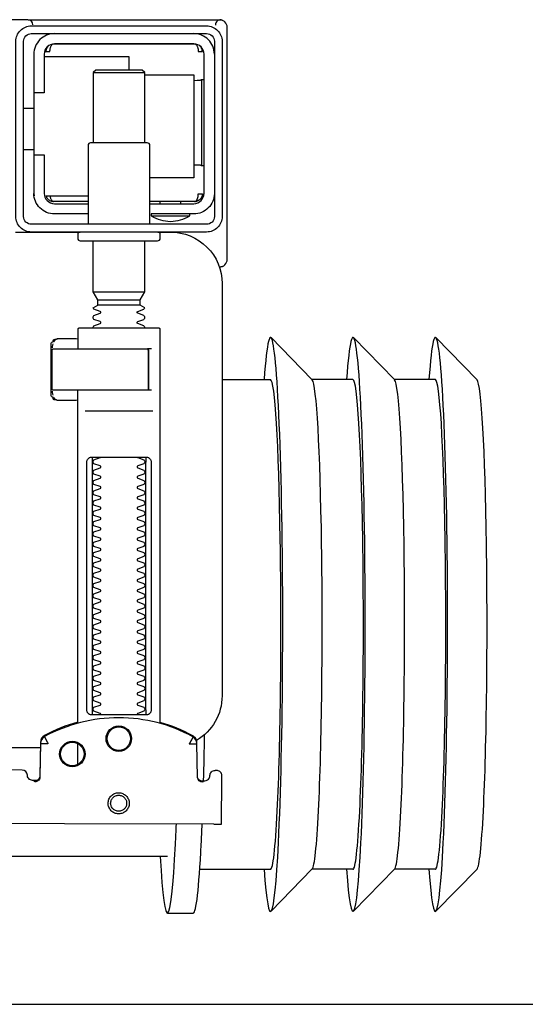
# Model space of a CAD drawing. Header units: millimetres. Extents: x 28600 to 181045, y -399112 to -163690.
# Tile 388 of 482: x 73849.5 to 73859.3, y -194639.59 to -194620.49. Entities that reach past the tile are written whole.
import ezdxf

# ---------------------------------------------------------------- set-up
doc = ezdxf.new("R2010")
doc.units = ezdxf.units.MM
doc.layers.get('0').update_dxf_attribs({"color": 8})
doc.layers.add('!! 0_ Istn-sciany', color=8, linetype='Continuous')
doc.layers.add('!!_@ wypos sanit nd', color=8, linetype='Continuous', plot=False)

# ---------------------------------------------------------------- blocks, each defined once
blk = doc.blocks.new('A$Cff2eaf8b')
for points in [[(-0.18941, 0.09963), (-0.19441, 0.09963)], [(-0.24945, 0.09108), (-0.24147, 0.09927)], [(-0.24136, 0.09113), (-0.23342, 0.09113), (-0.22548, 0.09927)], [(-0.22538, 0.09113), (-0.21743, 0.09113), (-0.2095, 0.09927)], [(-0.19567, 0.09113), (-0.20939, 0.09113)], [(-0.18941, 0.08863), (-0.04454, 0.08863), (-0.04035, 0.08853), (-0.03617, 0.08824), (-0.032, 0.08775), (-0.02786, 0.08707), (-0.02376, 0.08619), (-0.0197, 0.08513), (-0.0157, 0.08388), (-0.01176, 0.08244), (-0.00789, 0.08082), (-0.0041, 0.07902), (-0.0004, 0.07705), (0.0032, 0.0749), (0.0067, 0.0726), (0.01009, 0.07012), (0.01337, 0.0675)], [(-0.19839, 0.08237), (-0.11148, 0.08219)], [(-0.19594, 0.07411), (-0.19609, 0.07411), (-0.19639, 0.07411), (-0.19593, 0.07402), (-0.19578, 0.07396), (-0.19564, 0.07387), (-0.19551, 0.07376), (-0.1954, 0.07363), (-0.19532, 0.07349), (-0.19526, 0.07333), (-0.19523, 0.07317)], [(-0.16479, 0.06647), (-0.16466, 0.07302), (-0.16465, 0.07318), (-0.16461, 0.07333), (-0.16454, 0.07348), (-0.16445, 0.07361), (-0.16435, 0.07373), (-0.16422, 0.07383), (-0.16409, 0.07391), (-0.16394, 0.07396), (-0.16349, 0.07404), (-0.1638, 0.07405), (-0.16395, 0.07405)], [(-0.172, 0.07079), (-0.172, 0.06674)], [(0.16493, 0.0675), (-0.16477, 0.0675)], [(-0.172, 0.06279), (-0.172, -0.00182)], [(-0.1852, 0.06018), (-0.1852, 0.01218)], [(-0.1748, 0.01218), (-0.1748, 0.06018)], [(-0.17342, 0.00218), (-0.18659, 0.00218)], [(-0.172, 0.00012), (-0.17167, 0.00018), (-0.1682, 0.00018), (-0.1681, 0.00018), (-0.16799, 0.00016), (-0.16789, 0.00007), (-0.16779, 0.00006), (-0.16762, 0.00005), (-0.16752, 0.00005), (-0.16741, 0.00003), (-0.1673, -0.00004), (-0.16725, -0.00018), (-0.16725, -0.00044), (-0.16711, -0.00046), (-0.16701, -0.0005), (-0.16693, -0.00056), (-0.16688, -0.0007), (-0.16688, -0.01094), (-0.16692, -0.01107), (-0.16701, -0.01115), (-0.16725, -0.0112), (-0.16725, -0.01147), (-0.16728, -0.01157), (-0.16735, -0.01164), (-0.16746, -0.01168), (-0.16762, -0.01169), (-0.16775, -0.0117), (-0.16789, -0.01172), (-0.16797, -0.01179), (-0.16807, -0.01182), (-0.1682, -0.01182), (-0.17167, -0.01182), (-0.172, -0.01177)], [(-0.16829, 0.00017), (-0.16772, 0.00003), (-0.16738, -0.00042)], [(-0.18633, -0.00182), (-0.17526, -0.00182), (-0.17367, -0.00182)], [(-0.16723, -0.00083), (-0.16714, -0.00136), (-0.16713, -0.00163)], [(-0.24945, -0.00383), (-0.24147, -0.01202)], [(-0.24136, -0.00387), (-0.23342, -0.00387), (-0.22548, -0.01202)], [(-0.22538, -0.00387), (-0.21743, -0.00387), (-0.2095, -0.01202)], [(-0.2, -0.00387), (-0.20939, -0.00387)], [(-0.18633, -0.00982), (-0.18551, -0.00982), (-0.18567, -0.00972), (-0.1857, -0.00962)], [(-0.16738, -0.01122), (-0.16772, -0.01167), (-0.16829, -0.01182)], [(-0.16713, -0.01002), (-0.16714, -0.01028), (-0.16723, -0.01081)], [(-0.1841, -0.0183), (-0.1759, -0.0183)], [(-0.175, -0.02092), (-0.185, -0.02092)], [(-0.1759, -0.01936), (-0.1841, -0.01936)], [(-0.20001, -0.0258), (-0.19988, -0.02576), (-0.19976, -0.02573), (-0.19963, -0.02571), (-0.19948, -0.02571)], [(-0.20099, -0.02721), (-0.20099, -0.0722)], [(-0.192, -0.038), (-0.192, -0.0384)], [(-0.188, -0.038), (-0.188, -0.0384)], [(-0.19478, -0.0384), (-0.186, -0.0384)], [(-0.16664, -0.0395), (-0.16666, -0.03934), (-0.16669, -0.03923), (-0.16672, -0.03912), (-0.16675, -0.03902), (-0.16679, -0.03892), (-0.16684, -0.03881), (-0.16689, -0.03872), (-0.16695, -0.03863), (-0.16702, -0.03855), (-0.1671, -0.03848), (-0.16718, -0.03843), (-0.16729, -0.0384), (-0.16718, -0.03841), (-0.16708, -0.03842), (-0.16696, -0.03845), (-0.16686, -0.03848), (-0.16677, -0.03851), (-0.16666, -0.03856), (-0.16657, -0.03861), (-0.16646, -0.03868), (-0.16636, -0.03876), (-0.16627, -0.03884), (-0.16618, -0.03894), (-0.1661, -0.03904), (-0.16603, -0.03915), (-0.16598, -0.03926), (-0.16593, -0.03938), (-0.16589, -0.0395), (-0.174, -0.0395)], [(-0.174, -0.0384), (-0.16722, -0.0384)], [(-0.185, -0.063), (-0.1945, -0.063), (-0.1945, -0.043), (-0.186, -0.043)], [(-0.19591, -0.04539), (-0.19602, -0.04539), (-0.19616, -0.04539), (-0.19632, -0.04539), (-0.1965, -0.04539)], [(-0.1615, -0.0485), (-0.1635, -0.0485)], [(-0.185, -0.0498), (-0.185, -0.06342), (-0.1845, -0.06392), (-0.1755, -0.06392), (-0.175, -0.06342), (-0.175, -0.0498)], [(-0.1615, -0.0565), (-0.1635, -0.0565)], [(-0.1965, -0.06201), (-0.19632, -0.06201), (-0.19616, -0.06201), (-0.19602, -0.06201), (-0.19591, -0.06201)], [(-0.175, -0.06342), (-0.185, -0.06342)], [(-0.182, -0.06392), (-0.182, -0.0665), (-0.1655, -0.0665)], [(-0.16636, -0.06865), (-0.16625, -0.06854), (-0.16619, -0.06847), (-0.16612, -0.06839), (-0.16606, -0.0683), (-0.16601, -0.0682), (-0.16596, -0.06811), (-0.16592, -0.06801), (-0.16589, -0.0679), (-0.16586, -0.0678), (-0.16584, -0.06769), (-0.16583, -0.06759), (-0.16583, -0.06749), (-0.16593, -0.0675), (-0.16607, -0.0675), (-0.1663, -0.0675), (-0.16641, -0.0675), (-0.16651, -0.0675), (-0.16661, -0.0675), (-0.16661, -0.0676), (-0.16662, -0.0677), (-0.16663, -0.0678), (-0.16664, -0.0679), (-0.16665, -0.068), (-0.16667, -0.06811), (-0.1667, -0.06821), (-0.16673, -0.06831), (-0.16676, -0.06841), (-0.1668, -0.06852), (-0.16685, -0.06862), (-0.1669, -0.06871), (-0.16697, -0.0688), (-0.16704, -0.06887), (-0.16712, -0.06893), (-0.16725, -0.069), (-0.19475, -0.069), (-0.19493, -0.0689), (-0.19501, -0.06882), (-0.19508, -0.06874), (-0.19513, -0.06865), (-0.19518, -0.06855), (-0.19522, -0.06846), (-0.19526, -0.06835), (-0.19529, -0.06825), (-0.19532, -0.06813), (-0.19534, -0.06803), (-0.19536, -0.06793), (-0.19537, -0.06783), (-0.19538, -0.06772), (-0.19539, -0.0676), (-0.19539, -0.0675), (-0.19617, -0.06751), (-0.19616, -0.06762), (-0.19615, -0.06772), (-0.19613, -0.06783), (-0.19611, -0.06793), (-0.19607, -0.06803), (-0.19603, -0.06813), (-0.19598, -0.06823), (-0.19593, -0.06832), (-0.19586, -0.06841), (-0.19579, -0.06849), (-0.19572, -0.06857), (-0.19563, -0.06865)]]:
    blk.add_lwpolyline(points)
for points in [[(-0.19989, 0.08236), (-0.19995, 0.07336, 0.009369), (-0.19994, 0.07293), (-0.19992, 0.07276), (-0.19986, 0.07259), (-0.19979, 0.07243), (-0.19968, 0.07229), (-0.19955, 0.07217), (-0.19941, 0.07208), (-0.19924, 0.07201), (-0.19908, 0.07197), (-0.19895, 0.07196), (-0.1988, 0.07196)], [(-0.16413, 0.07389), (-0.16324, 0.07389), (-0.16303, 0.07386), (-0.16283, 0.0738), (-0.16264, 0.07369), (-0.16249, 0.07354), (-0.16237, 0.07337), (-0.16228, 0.07317), (-0.16225, 0.07297, 0.002299), (-0.16224, 0.07285, 0.40455), (-0.16124, 0.07188), (-0.11145, 0.07178)], [(-0.19576, 0.07395), (-0.19665, 0.07395, 0.282591), (-0.19754, 0.0734), (-0.19758, 0.07331), (-0.19761, 0.0732), (-0.19763, 0.07311), (-0.19764, 0.07296, -0.415352), (-0.19865, 0.07196)], [(-0.19623, 0.07426), (-0.19588, 0.0742), (-0.19555, 0.07399), (-0.19533, 0.07367), (-0.19523, 0.07332), (-0.19513, 0.06676), (-0.19513, 0.0667, 0.265347), (-0.19435, 0.06544, 0.125711), (-0.17997, 0.06173, 0.125711), (-0.16558, 0.06538, 0.26954), (-0.1648, 0.06667), (-0.16467, 0.07322), (-0.16464, 0.07344), (-0.16456, 0.07365), (-0.16444, 0.07383), (-0.16428, 0.07399), (-0.1641, 0.0741), (-0.16389, 0.07417), (-0.16368, 0.0742)], [(-0.15993, -0.0325), (-0.17249, -0.0325, 0.405519), (-0.172, -0.032), (-0.172, -0.0313, 0.414214), (-0.1725, -0.0308), (-0.1875, -0.0308, 0.414214), (-0.188, -0.0313), (-0.188, -0.032, 0.405519), (-0.18751, -0.0325), (-0.19, -0.0325, -0.414214), (-0.2, -0.0225), (-0.2, 0.0575, -0.266001), (-0.19506, 0.06612)], [(-0.19513, 0.06651), (-0.19511, 0.06632), (-0.19509, 0.06622), (-0.19506, 0.06612), (-0.19503, 0.06602), (-0.19498, 0.06592), (-0.19493, 0.06582), (-0.19488, 0.06573), (-0.19482, 0.06564), (-0.19475, 0.06556), (-0.19468, 0.06548), (-0.1946, 0.06541), (-0.19452, 0.06535), (-0.19443, 0.06529), (-0.19434, 0.06524), (-0.19358, 0.06483), (-0.19281, 0.06445), (-0.19203, 0.0641), (-0.19125, 0.06376), (-0.19045, 0.06345), (-0.18964, 0.06316), (-0.18882, 0.06289), (-0.188, 0.06265), (-0.188, -0.01362, 0.414214), (-0.1878, -0.01382), (-0.17545, -0.01382), (-0.1722, -0.01382, 0.414214), (-0.172, -0.01362), (-0.172, -0.00982)], [(-0.172, 0.0626), (-0.17117, 0.06284), (-0.17034, 0.0631), (-0.16952, 0.06339), (-0.16872, 0.0637), (-0.16792, 0.06404), (-0.16713, 0.06439), (-0.16635, 0.06477), (-0.16558, 0.06518), (-0.16557, 0.06518, 0.269546), (-0.16479, 0.06647)], [(-0.18353, 0.01118, 0.182836), (-0.18364, 0.01127), (-0.18485, 0.01168, 0.050055), (-0.185, 0.01194), (-0.185, 0.01222, 0.050055), (-0.18485, 0.01248), (-0.18364, 0.01289, 0.719897), (-0.18364, 0.01327), (-0.18485, 0.01368, 0.050055), (-0.185, 0.01394), (-0.185, 0.01422, 0.050055), (-0.18485, 0.01448), (-0.18364, 0.01489, 0.719897), (-0.18364, 0.01527), (-0.18485, 0.01568, 0.050055), (-0.185, 0.01594), (-0.185, 0.01622, 0.050055), (-0.18485, 0.01648), (-0.18364, 0.01689, 0.719897), (-0.18364, 0.01727), (-0.18485, 0.01768, 0.050055), (-0.185, 0.01794), (-0.185, 0.01822, 0.050055), (-0.18485, 0.01848), (-0.18364, 0.01889, 0.719897), (-0.18364, 0.01927), (-0.18485, 0.01968, 0.050055), (-0.185, 0.01994), (-0.185, 0.02022, 0.050055), (-0.18485, 0.02048), (-0.18364, 0.02089, 0.719897), (-0.18364, 0.02127), (-0.18485, 0.02168, 0.050055), (-0.185, 0.02194), (-0.185, 0.02222, 0.050055), (-0.18485, 0.02248), (-0.18364, 0.02289, 0.719897), (-0.18364, 0.02327), (-0.18485, 0.02368, 0.050055), (-0.185, 0.02394), (-0.185, 0.02422, 0.050055), (-0.18485, 0.02448), (-0.18364, 0.02489, 0.719897), (-0.18364, 0.02527), (-0.18485, 0.02568, 0.050055), (-0.185, 0.02594), (-0.185, 0.02622, 0.050055), (-0.18485, 0.02648), (-0.18364, 0.02689, 0.719897), (-0.18364, 0.02727), (-0.18485, 0.02768, 0.050055), (-0.185, 0.02794), (-0.185, 0.02822, 0.050055), (-0.18485, 0.02848), (-0.18364, 0.02889, 0.719897), (-0.18364, 0.02927), (-0.18485, 0.02968, 0.050055), (-0.185, 0.02994), (-0.185, 0.03022, 0.050055), (-0.18485, 0.03048), (-0.18364, 0.03089, 0.719897), (-0.18364, 0.03127), (-0.18485, 0.03168, 0.050055), (-0.185, 0.03194), (-0.185, 0.03222, 0.050055), (-0.18485, 0.03248), (-0.18364, 0.03289, 0.719897), (-0.18364, 0.03327), (-0.18485, 0.03368, 0.050055), (-0.185, 0.03394), (-0.185, 0.03422, 0.050055), (-0.18485, 0.03448), (-0.18364, 0.03489, 0.719897), (-0.18364, 0.03527), (-0.18485, 0.03568, 0.050055), (-0.185, 0.03594), (-0.185, 0.03622, 0.050055), (-0.18485, 0.03648), (-0.18364, 0.03689, 0.719897), (-0.18364, 0.03727), (-0.18485, 0.03768, 0.050055), (-0.185, 0.03794), (-0.185, 0.03822, 0.050055), (-0.18485, 0.03848), (-0.18364, 0.03889, 0.719897), (-0.18364, 0.03927), (-0.18485, 0.03968, 0.050055), (-0.185, 0.03994), (-0.185, 0.04022, 0.050055), (-0.18485, 0.04048), (-0.18364, 0.04089, 0.719897), (-0.18364, 0.04127), (-0.18485, 0.04168, 0.050055), (-0.185, 0.04194), (-0.185, 0.04222, 0.050055), (-0.18485, 0.04248), (-0.18364, 0.04289, 0.719897), (-0.18364, 0.04327), (-0.18485, 0.04368, 0.050055), (-0.185, 0.04394), (-0.185, 0.04422, 0.050055), (-0.18485, 0.04448), (-0.18364, 0.04489, 0.719897), (-0.18364, 0.04527), (-0.18485, 0.04568, 0.050055), (-0.185, 0.04594), (-0.185, 0.04622, 0.050055), (-0.18485, 0.04648), (-0.18364, 0.04689, 0.719897), (-0.18364, 0.04727), (-0.18485, 0.04768, 0.050055), (-0.185, 0.04794), (-0.185, 0.04822, 0.050055), (-0.18485, 0.04848), (-0.18364, 0.04889, 0.719897), (-0.18364, 0.04927), (-0.18485, 0.04968, 0.050055), (-0.185, 0.04994), (-0.185, 0.05022, 0.050055), (-0.18485, 0.05048), (-0.18364, 0.05089, 0.719897), (-0.18364, 0.05127), (-0.18485, 0.05168, 0.050055), (-0.185, 0.05194), (-0.185, 0.05222, 0.050055), (-0.18485, 0.05248), (-0.18364, 0.05289, 0.719897), (-0.18364, 0.05327), (-0.18485, 0.05368, 0.050055), (-0.185, 0.05394), (-0.185, 0.05422, 0.050055), (-0.18485, 0.05448), (-0.18364, 0.05489, 0.719897), (-0.18364, 0.05527), (-0.18485, 0.05568, 0.050055), (-0.185, 0.05594), (-0.185, 0.05622, 0.050055), (-0.18485, 0.05648), (-0.18364, 0.05689, 0.719897), (-0.18364, 0.05727), (-0.18485, 0.05768, 0.050055), (-0.185, 0.05794), (-0.185, 0.05822, 0.050055), (-0.18485, 0.05848), (-0.18364, 0.05889, 0.719897), (-0.18364, 0.05927), (-0.18485, 0.05968, 0.050055), (-0.185, 0.05994), (-0.185, 0.06022, 0.050055), (-0.18485, 0.06048), (-0.18364, 0.06089, 0.474594), (-0.18353, 0.06118)], [(-0.17647, 0.06118, 0.474594), (-0.17636, 0.06089), (-0.17515, 0.06048, 0.050055), (-0.175, 0.06022), (-0.175, 0.05994, 0.050055), (-0.17515, 0.05968), (-0.17636, 0.05927, 0.719897), (-0.17636, 0.05889), (-0.17515, 0.05848, 0.050055), (-0.175, 0.05822), (-0.175, 0.05794, 0.050055), (-0.17515, 0.05768), (-0.17636, 0.05727, 0.719897), (-0.17636, 0.05689), (-0.17515, 0.05648, 0.050055), (-0.175, 0.05622), (-0.175, 0.05594, 0.050055), (-0.17515, 0.05568), (-0.17636, 0.05527, 0.719897), (-0.17636, 0.05489), (-0.17515, 0.05448, 0.050055), (-0.175, 0.05422), (-0.175, 0.05394, 0.050055), (-0.17515, 0.05368), (-0.17636, 0.05327, 0.719897), (-0.17636, 0.05289), (-0.17515, 0.05248, 0.050055), (-0.175, 0.05222), (-0.175, 0.05194, 0.050055), (-0.17515, 0.05168), (-0.17636, 0.05127, 0.719897), (-0.17636, 0.05089), (-0.17515, 0.05048, 0.050055), (-0.175, 0.05022), (-0.175, 0.04994, 0.050055), (-0.17515, 0.04968), (-0.17636, 0.04927, 0.719897), (-0.17636, 0.04889), (-0.17515, 0.04848, 0.050055), (-0.175, 0.04822), (-0.175, 0.04794, 0.050055), (-0.17515, 0.04768), (-0.17636, 0.04727, 0.719897), (-0.17636, 0.04689), (-0.17515, 0.04648, 0.050055), (-0.175, 0.04622), (-0.175, 0.04594, 0.050055), (-0.17515, 0.04568), (-0.17636, 0.04527, 0.719897), (-0.17636, 0.04489), (-0.17515, 0.04448, 0.050055), (-0.175, 0.04422), (-0.175, 0.04394, 0.050055), (-0.17515, 0.04368), (-0.17636, 0.04327, 0.719897), (-0.17636, 0.04289), (-0.17515, 0.04248, 0.050055), (-0.175, 0.04222), (-0.175, 0.04194, 0.050055), (-0.17515, 0.04168), (-0.17636, 0.04127, 0.719897), (-0.17636, 0.04089), (-0.17515, 0.04048, 0.050055), (-0.175, 0.04022), (-0.175, 0.03994, 0.050055), (-0.17515, 0.03968), (-0.17636, 0.03927, 0.719897), (-0.17636, 0.03889), (-0.17515, 0.03848, 0.050055), (-0.175, 0.03822), (-0.175, 0.03794, 0.050055), (-0.17515, 0.03768), (-0.17636, 0.03727, 0.719897), (-0.17636, 0.03689), (-0.17515, 0.03648, 0.050055), (-0.175, 0.03622), (-0.175, 0.03594, 0.050055), (-0.17515, 0.03568), (-0.17636, 0.03527, 0.719897), (-0.17636, 0.03489), (-0.17515, 0.03448, 0.050055), (-0.175, 0.03422), (-0.175, 0.03394, 0.050055), (-0.17515, 0.03368), (-0.17636, 0.03327, 0.719897), (-0.17636, 0.03289), (-0.17515, 0.03248, 0.050055), (-0.175, 0.03222), (-0.175, 0.03194, 0.050055), (-0.17515, 0.03168), (-0.17636, 0.03127, 0.719897), (-0.17636, 0.03089), (-0.17515, 0.03048, 0.050055), (-0.175, 0.03022), (-0.175, 0.02994, 0.050055), (-0.17515, 0.02968), (-0.17636, 0.02927, 0.719897), (-0.17636, 0.02889), (-0.17515, 0.02848, 0.050055), (-0.175, 0.02822), (-0.175, 0.02794, 0.050055), (-0.17515, 0.02768), (-0.17636, 0.02727, 0.719897), (-0.17636, 0.02689), (-0.17515, 0.02648, 0.050055), (-0.175, 0.02622), (-0.175, 0.02594, 0.050055), (-0.17515, 0.02568), (-0.17636, 0.02527, 0.719897), (-0.17636, 0.02489), (-0.17515, 0.02448, 0.050055), (-0.175, 0.02422), (-0.175, 0.02394, 0.050055), (-0.17515, 0.02368), (-0.17636, 0.02327, 0.719897), (-0.17636, 0.02289), (-0.17515, 0.02248, 0.050055), (-0.175, 0.02222), (-0.175, 0.02194, 0.050055), (-0.17515, 0.02168), (-0.17636, 0.02127, 0.719897), (-0.17636, 0.02089), (-0.17515, 0.02048, 0.050055), (-0.175, 0.02022), (-0.175, 0.01994, 0.050055), (-0.17515, 0.01968), (-0.17636, 0.01927, 0.719897), (-0.17636, 0.01889), (-0.17515, 0.01848, 0.050055), (-0.175, 0.01822), (-0.175, 0.01794, 0.050055), (-0.17515, 0.01768), (-0.17636, 0.01727, 0.719897), (-0.17636, 0.01689), (-0.17515, 0.01648, 0.050055), (-0.175, 0.01622), (-0.175, 0.01594, 0.050055), (-0.17515, 0.01568), (-0.17636, 0.01527, 0.719897), (-0.17636, 0.01489), (-0.17515, 0.01448, 0.050055), (-0.175, 0.01422), (-0.175, 0.01394, 0.050055), (-0.17515, 0.01368), (-0.17636, 0.01327, 0.719897), (-0.17636, 0.01289), (-0.17515, 0.01248, 0.050055), (-0.175, 0.01222), (-0.175, 0.01194, 0.050055), (-0.17515, 0.01168), (-0.17636, 0.01127, 0.182836), (-0.17647, 0.01118)], [(-0.1857, -0.00202), (-0.1857, -0.00962), (-0.1857, -0.00202), (-0.18567, -0.00192), (-0.18559, -0.00184), (-0.17696, -0.00182), (-0.16725, -0.00182, -0.414214), (-0.16705, -0.00202), (-0.16705, -0.00962, -0.414214), (-0.16725, -0.00982), (-0.18543, -0.00982), (-0.18553, -0.00978), (-0.1856, -0.00962)], [(-0.185, -0.01382), (-0.185, -0.01406, -0.050055), (-0.18485, -0.01432), (-0.18364, -0.01473, -0.719897), (-0.18364, -0.01511), (-0.18485, -0.01552, -0.050055), (-0.185, -0.01578), (-0.185, -0.01606, -0.050055), (-0.18485, -0.01632), (-0.18364, -0.01673, -0.719897), (-0.18364, -0.01711), (-0.18485, -0.01752, -0.050055), (-0.185, -0.01778), (-0.1841, -0.0183), (-0.1841, -0.01936), (-0.185, -0.02092), (-0.185, -0.0308)], [(-0.175, -0.01382), (-0.175, -0.01406, 0.050055), (-0.17515, -0.01432), (-0.17636, -0.01473, 0.719897), (-0.17636, -0.01511), (-0.17515, -0.01552, 0.050055), (-0.175, -0.01578), (-0.175, -0.01606, 0.050055), (-0.17515, -0.01632), (-0.17636, -0.01673, 0.719897), (-0.17636, -0.01711), (-0.17515, -0.01752, 0.050055), (-0.175, -0.01778), (-0.1759, -0.0183), (-0.1759, -0.01936), (-0.175, -0.02092), (-0.175, -0.0308)], [(-0.20011, -0.02584, 0.091301), (-0.20056, -0.02614, 0.198909), (-0.20099, -0.02721)], [(-0.19945, -0.02578, 0.170835), (-0.20011, -0.02584)], [(-0.186, -0.034), (-0.186, -0.0493, 0.414214), (-0.1855, -0.0498), (-0.1745, -0.0498, 0.414214), (-0.174, -0.0493), (-0.174, -0.034)], [(-0.1985, -0.04, -0.414214), (-0.1945, -0.036), (-0.18625, -0.036), (-0.18625, -0.03562), (-0.19375, -0.03562), (-0.19375, -0.036)], [(-0.18625, -0.03562, 0.119096), (-0.19, -0.03454, 0.119096), (-0.19375, -0.03562)], [(-0.174, -0.036), (-0.1675, -0.036, -0.414214), (-0.1635, -0.04), (-0.16353, -0.0395)], [(-0.186, -0.038), (-0.1945, -0.038, 0.414214), (-0.1965, -0.04), (-0.1965, -0.067, 0.414214), (-0.1945, -0.069), (-0.1675, -0.069, 0.414214), (-0.1655, -0.067), (-0.1655, -0.0595), (-0.1635, -0.0595), (-0.1635, -0.04)], [(-0.1635, -0.0475), (-0.1655, -0.0475), (-0.1655, -0.04, 0.414214), (-0.1675, -0.038), (-0.174, -0.038)], [(-0.1945, -0.06193), (-0.19515, -0.06194), (-0.19542, -0.06194), (-0.1956, -0.06194), (-0.19567, -0.06194, 0.116465), (-0.19589, -0.062), (-0.19601, -0.06205), (-0.19601, -0.04535), (-0.19589, -0.0454, 0.116465), (-0.19567, -0.04546), (-0.19542, -0.04546), (-0.19515, -0.04546), (-0.1945, -0.04547)], [(-0.1675, -0.071, 0.414214), (-0.1635, -0.067), (-0.1635, -0.0595)], [(-0.1985, -0.067, 0.414214), (-0.1945, -0.071)], [(-0.20099, -0.0722, 0.198909), (-0.20056, -0.07326, 0.091301), (-0.20011, -0.07356)], [(-0.1633, -0.0727, 0.412536), (-0.1623, -0.0737), (-0.11251, -0.0737), (-0.11222, -0.07367), (-0.11194, -0.07358), (-0.11168, -0.07345), (-0.11145, -0.07326), (-0.11126, -0.07304), (-0.11112, -0.07278), (-0.11104, -0.0725)], [(-0.16237, -0.07369), (-0.1625, -0.07369), (-0.16269, -0.07369), (-0.16294, -0.07369), (-0.16323, -0.07369), (-0.16357, -0.07369), (-0.16393, -0.07369), (-0.16428, -0.07369), (-0.19771, -0.07369), (-0.19841, -0.07369), (-0.19903, -0.07369), (-0.19948, -0.07369), (-0.19961, -0.07369), (-0.19973, -0.07367), (-0.19984, -0.07365), (-0.20003, -0.07359, 0.517033), (-0.1987, -0.07266)]]:
    blk.add_lwpolyline(points, format="xyb")
for points in [[(-0.17994, 0.08038), (-0.17974, 0.08037), (-0.17954, 0.08034), (-0.17935, 0.08029), (-0.17916, 0.08022), (-0.17897, 0.08013), (-0.1788, 0.08003), (-0.17864, 0.07991), (-0.17849, 0.07978), (-0.17836, 0.07963), (-0.17824, 0.07947), (-0.17814, 0.07929), (-0.17805, 0.07911), (-0.17798, 0.07892), (-0.17793, 0.07873), (-0.17791, 0.07853), (-0.1779, 0.07833), (-0.17791, 0.07813), (-0.17794, 0.07793), (-0.17799, 0.07773), (-0.17805, 0.07754), (-0.17814, 0.07736), (-0.17824, 0.07719), (-0.17836, 0.07703), (-0.1785, 0.07688), (-0.17865, 0.07675), (-0.17881, 0.07663), (-0.17898, 0.07652), (-0.17916, 0.07644), (-0.17935, 0.07637), (-0.17955, 0.07632), (-0.17975, 0.07629), (-0.17995, 0.07628), (-0.18015, 0.07629), (-0.18035, 0.07632), (-0.18054, 0.07637), (-0.18073, 0.07644), (-0.18091, 0.07653), (-0.18109, 0.07663), (-0.18125, 0.07675), (-0.18139, 0.07689), (-0.18153, 0.07704), (-0.18165, 0.0772), (-0.18175, 0.07737), (-0.18184, 0.07755), (-0.1819, 0.07774), (-0.18195, 0.07794), (-0.18198, 0.07813), (-0.18199, 0.07834), (-0.18198, 0.07854), (-0.18195, 0.07873), (-0.1819, 0.07893), (-0.18183, 0.07912), (-0.18175, 0.0793), (-0.18164, 0.07947), (-0.18152, 0.07963), (-0.18139, 0.07978), (-0.18124, 0.07992), (-0.18108, 0.08004), (-0.18091, 0.08014), (-0.18072, 0.08022), (-0.18053, 0.08029), (-0.18034, 0.08034), (-0.18014, 0.08037)], [(-0.17994, 0.07987), (-0.17979, 0.07987), (-0.17964, 0.07984), (-0.17949, 0.07981), (-0.17935, 0.07976), (-0.17921, 0.07969), (-0.17908, 0.07961), (-0.17896, 0.07952), (-0.17885, 0.07942), (-0.17874, 0.07931), (-0.17865, 0.07918), (-0.17858, 0.07905), (-0.17851, 0.07892), (-0.17846, 0.07877), (-0.17842, 0.07862), (-0.1784, 0.07847), (-0.17839, 0.07832), (-0.1784, 0.07817), (-0.17842, 0.07802), (-0.17846, 0.07787), (-0.17851, 0.07773), (-0.17858, 0.07759), (-0.17866, 0.07746), (-0.17875, 0.07734), (-0.17885, 0.07723), (-0.17896, 0.07712), (-0.17909, 0.07703), (-0.17922, 0.07696), (-0.17935, 0.07689), (-0.1795, 0.07684), (-0.17964, 0.0768), (-0.1798, 0.07678), (-0.17995, 0.07677), (-0.1801, 0.07678), (-0.18025, 0.07681), (-0.1804, 0.07684), (-0.18054, 0.07689), (-0.18068, 0.07696), (-0.18081, 0.07704), (-0.18093, 0.07713), (-0.18104, 0.07723), (-0.18114, 0.07734), (-0.18123, 0.07747), (-0.18131, 0.0776), (-0.18138, 0.07773), (-0.18143, 0.07788), (-0.18146, 0.07803), (-0.18149, 0.07818), (-0.18149, 0.07833), (-0.18149, 0.07848), (-0.18146, 0.07863), (-0.18143, 0.07878), (-0.18137, 0.07892), (-0.18131, 0.07906), (-0.18123, 0.07919), (-0.18114, 0.07931), (-0.18104, 0.07942), (-0.18092, 0.07952), (-0.1808, 0.07962), (-0.18067, 0.07969), (-0.18053, 0.07976), (-0.18039, 0.07981), (-0.18024, 0.07985), (-0.18009, 0.07987)], [(-0.17471, 0.06118), (-0.17462, 0.06118), (-0.17454, 0.06117), (-0.17445, 0.06115), (-0.17437, 0.06113), (-0.17428, 0.06109), (-0.1742, 0.06105), (-0.17413, 0.061), (-0.17406, 0.06095), (-0.174, 0.06088), (-0.17394, 0.06081), (-0.17389, 0.06072), (-0.17384, 0.06062), (-0.17381, 0.06052), (-0.17378, 0.06041), (-0.17376, 0.06029), (-0.17376, 0.06018), (-0.17376, 0.01218), (-0.17376, 0.01206), (-0.17378, 0.01195), (-0.17381, 0.01184), (-0.17384, 0.01173), (-0.17389, 0.01164), (-0.17394, 0.01155), (-0.174, 0.01148), (-0.17406, 0.01141), (-0.17413, 0.01135), (-0.1742, 0.01131), (-0.17428, 0.01126), (-0.17437, 0.01123), (-0.17445, 0.01121), (-0.17454, 0.01119), (-0.17462, 0.01118), (-0.17471, 0.01118), (-0.18529, 0.01118), (-0.18538, 0.01118), (-0.18547, 0.01119), (-0.18555, 0.01121), (-0.18564, 0.01123), (-0.18572, 0.01126), (-0.1858, 0.01131), (-0.18587, 0.01135), (-0.18594, 0.01141), (-0.18601, 0.01148), (-0.18606, 0.01155), (-0.18612, 0.01164), (-0.18616, 0.01173), (-0.1862, 0.01184), (-0.18623, 0.01195), (-0.18624, 0.01206), (-0.18625, 0.01218), (-0.18625, 0.06018), (-0.18624, 0.06029), (-0.18623, 0.06041), (-0.1862, 0.06052), (-0.18616, 0.06062), (-0.18612, 0.06072), (-0.18606, 0.06081), (-0.18601, 0.06088), (-0.18594, 0.06095), (-0.18587, 0.061), (-0.1858, 0.06105), (-0.18572, 0.06109), (-0.18564, 0.06113), (-0.18555, 0.06115), (-0.18547, 0.06117), (-0.18538, 0.06118), (-0.18529, 0.06118)], [(-0.19467, -0.0384), (-0.19467, -0.0384), (-0.19467, -0.0384), (-0.19466, -0.0384), (-0.19466, -0.0384), (-0.19466, -0.0384), (-0.19466, -0.0384), (-0.19466, -0.0384), (-0.19466, -0.0384), (-0.19466, -0.0384), (-0.19466, -0.0384), (-0.19466, -0.0384), (-0.19466, -0.0384), (-0.19466, -0.0384), (-0.19466, -0.0384), (-0.19467, -0.0384), (-0.19467, -0.0384), (-0.19467, -0.0384), (-0.19467, -0.0384), (-0.19467, -0.0384), (-0.19468, -0.0384), (-0.19468, -0.0384), (-0.19468, -0.0384), (-0.19469, -0.0384), (-0.1947, -0.0384), (-0.19471, -0.0384), (-0.19471, -0.0384), (-0.19471, -0.0384), (-0.19471, -0.0384), (-0.19472, -0.0384), (-0.19472, -0.0384), (-0.19472, -0.0384), (-0.19472, -0.03841), (-0.19473, -0.03841), (-0.19473, -0.03841), (-0.19473, -0.03841), (-0.19473, -0.03841), (-0.19473, -0.03841), (-0.19474, -0.03841), (-0.19474, -0.03841), (-0.19474, -0.03841), (-0.19474, -0.03841), (-0.19474, -0.03841), (-0.19474, -0.03841), (-0.19475, -0.03841), (-0.19475, -0.03841), (-0.19475, -0.03841), (-0.19475, -0.03841), (-0.19476, -0.03841), (-0.19476, -0.03841), (-0.19476, -0.03841), (-0.19476, -0.03841), (-0.19477, -0.03842), (-0.19477, -0.03842), (-0.19477, -0.03842), (-0.19478, -0.03842), (-0.19479, -0.03842), (-0.19479, -0.03842), (-0.1948, -0.03843), (-0.19481, -0.03843), (-0.19481, -0.03843), (-0.19482, -0.03844), (-0.19483, -0.03844), (-0.19484, -0.03844), (-0.19484, -0.03845), (-0.19485, -0.03845), (-0.19486, -0.03845), (-0.19486, -0.03846), (-0.19487, -0.03846), (-0.19488, -0.03847), (-0.19489, -0.03847), (-0.19489, -0.03848), (-0.1949, -0.03848), (-0.19491, -0.03849), (-0.19491, -0.03849), (-0.19492, -0.0385), (-0.19493, -0.0385), (-0.19493, -0.03851), (-0.19494, -0.03851), (-0.19495, -0.03852), (-0.19495, -0.03852), (-0.19496, -0.03853), (-0.19497, -0.03854), (-0.19497, -0.03854), (-0.19498, -0.03855), (-0.19499, -0.03856), (-0.19499, -0.03856), (-0.195, -0.03857), (-0.19501, -0.03858), (-0.19501, -0.03859), (-0.19502, -0.03859), (-0.19503, -0.0386), (-0.19503, -0.03861), (-0.19504, -0.03862), (-0.19505, -0.03862), (-0.19505, -0.03863), (-0.19506, -0.03864), (-0.19507, -0.03865), (-0.19507, -0.03866), (-0.19508, -0.03867), (-0.19508, -0.03868), (-0.19509, -0.03869), (-0.1951, -0.03869), (-0.1951, -0.0387), (-0.19511, -0.03871), (-0.19511, -0.03872), (-0.19512, -0.03873), (-0.19512, -0.03874), (-0.19513, -0.03875), (-0.19514, -0.03876), (-0.19514, -0.03877), (-0.19515, -0.03878), (-0.19515, -0.03879), (-0.19516, -0.0388), (-0.19516, -0.03881), (-0.19517, -0.03882), (-0.19517, -0.03884), (-0.19518, -0.03885), (-0.19518, -0.03886), (-0.19519, -0.03887), (-0.1952, -0.03888), (-0.1952, -0.03889), (-0.19521, -0.0389), (-0.19521, -0.03891), (-0.19521, -0.03893), (-0.19522, -0.03894), (-0.19522, -0.03895), (-0.19523, -0.03896), (-0.19523, -0.03897), (-0.19524, -0.03899), (-0.19524, -0.039), (-0.19525, -0.03901), (-0.19525, -0.03902), (-0.19526, -0.03905), (-0.19527, -0.03907), (-0.19528, -0.0391), (-0.19528, -0.03912), (-0.19529, -0.03915), (-0.1953, -0.03918), (-0.19531, -0.0392), (-0.19531, -0.03923), (-0.19532, -0.03926), (-0.19532, -0.03928), (-0.19533, -0.03931), (-0.19533, -0.03933), (-0.19534, -0.03936), (-0.19534, -0.03939), (-0.19535, -0.03941), (-0.19535, -0.03944), (-0.19536, -0.03947), (-0.19536, -0.03949), (-0.19536, -0.03952), (-0.19537, -0.03955), (-0.19537, -0.03957), (-0.19537, -0.0396), (-0.19537, -0.03961), (-0.19537, -0.03962), (-0.19538, -0.03963), (-0.19538, -0.03963), (-0.19538, -0.03964), (-0.19538, -0.03965), (-0.19538, -0.03965), (-0.19538, -0.03966), (-0.19538, -0.03966), (-0.19538, -0.03967), (-0.19538, -0.03967), (-0.19538, -0.03968), (-0.19538, -0.03969), (-0.19538, -0.03969), (-0.19538, -0.0397), (-0.19538, -0.0397), (-0.19538, -0.0397), (-0.19538, -0.03971), (-0.19538, -0.03971), (-0.19538, -0.03972), (-0.19538, -0.03972), (-0.19538, -0.03972), (-0.19538, -0.03973), (-0.19538, -0.03973), (-0.19538, -0.03973), (-0.19538, -0.03974), (-0.19538, -0.03974), (-0.19538, -0.03974), (-0.19538, -0.03974), (-0.19538, -0.03975), (-0.19538, -0.03975), (-0.19538, -0.03975), (-0.19538, -0.03976), (-0.19538, -0.03976), (-0.19538, -0.03977), (-0.19538, -0.03977), (-0.19539, -0.03978), (-0.19539, -0.03978), (-0.19539, -0.03979), (-0.19539, -0.03979), (-0.19539, -0.03979), (-0.19539, -0.0398), (-0.19539, -0.0398), (-0.19539, -0.03981), (-0.19539, -0.03981), (-0.19539, -0.03982), (-0.19538, -0.03982), (-0.19538, -0.03983), (-0.19538, -0.03983), (-0.19538, -0.03984), (-0.19538, -0.03984), (-0.19538, -0.03984), (-0.19538, -0.03985), (-0.19538, -0.03986), (-0.19538, -0.03986), (-0.19538, -0.03987), (-0.19538, -0.03987), (-0.19538, -0.03987), (-0.19538, -0.03988), (-0.19538, -0.03988), (-0.19538, -0.03989), (-0.19538, -0.03989), (-0.19538, -0.03989), (-0.19538, -0.03989), (-0.19538, -0.0399), (-0.19538, -0.0399), (-0.19539, -0.0399), (-0.19539, -0.0399), (-0.19539, -0.0399), (-0.19539, -0.0399), (-0.19539, -0.0399), (-0.19539, -0.03991), (-0.1954, -0.03991), (-0.1954, -0.03991), (-0.1954, -0.03991), (-0.1954, -0.03991), (-0.1954, -0.03991), (-0.19541, -0.03991), (-0.19541, -0.03991), (-0.19542, -0.03991), (-0.19542, -0.03991), (-0.19543, -0.0399), (-0.19544, -0.0399), (-0.19545, -0.0399), (-0.19545, -0.0399), (-0.19546, -0.0399), (-0.19546, -0.0399), (-0.19547, -0.0399), (-0.19547, -0.0399), (-0.19548, -0.0399), (-0.19549, -0.0399), (-0.1955, -0.0399), (-0.1955, -0.0399), (-0.19551, -0.0399), (-0.19552, -0.0399), (-0.19553, -0.0399), (-0.19554, -0.0399), (-0.19555, -0.0399), (-0.19556, -0.0399), (-0.19557, -0.0399), (-0.19558, -0.0399), (-0.19559, -0.0399), (-0.19561, -0.0399), (-0.19564, -0.0399), (-0.19566, -0.0399), (-0.19568, -0.0399), (-0.1957, -0.0399), (-0.19574, -0.0399), (-0.19576, -0.0399), (-0.19578, -0.0399), (-0.19595, -0.0399), (-0.19596, -0.0399), (-0.19598, -0.0399), (-0.19599, -0.0399), (-0.19601, -0.0399), (-0.19602, -0.0399), (-0.19603, -0.0399), (-0.19604, -0.0399), (-0.19605, -0.0399), (-0.19606, -0.0399), (-0.19607, -0.0399), (-0.19608, -0.0399), (-0.19609, -0.0399), (-0.1961, -0.0399), (-0.19611, -0.0399), (-0.19612, -0.0399), (-0.19613, -0.03989), (-0.19614, -0.03989), (-0.19614, -0.03989), (-0.19615, -0.03989), (-0.19615, -0.03989), (-0.19615, -0.03989), (-0.19615, -0.03989), (-0.19616, -0.03989), (-0.19616, -0.03989), (-0.19616, -0.03989), (-0.19616, -0.0399), (-0.19616, -0.0399), (-0.19616, -0.0399), (-0.19616, -0.0399), (-0.19616, -0.0399), (-0.19617, -0.0399), (-0.19617, -0.03991), (-0.19617, -0.03991), (-0.19617, -0.03991), (-0.19617, -0.03991), (-0.19617, -0.03991), (-0.19617, -0.03991), (-0.19617, -0.03991), (-0.19617, -0.03991), (-0.19617, -0.03991), (-0.19617, -0.03991), (-0.19617, -0.0399), (-0.19617, -0.0399), (-0.19617, -0.0399), (-0.19617, -0.03989), (-0.19617, -0.03989), (-0.19617, -0.03989), (-0.19617, -0.03988), (-0.19617, -0.03987), (-0.19617, -0.03986), (-0.19617, -0.03985), (-0.19617, -0.03984), (-0.19617, -0.03984), (-0.19617, -0.03984), (-0.19617, -0.03983), (-0.19617, -0.03983), (-0.19617, -0.03982), (-0.19617, -0.03982), (-0.19617, -0.03981), (-0.19616, -0.0398), (-0.19616, -0.03979), (-0.19616, -0.03979), (-0.19616, -0.03978), (-0.19616, -0.03978), (-0.19616, -0.03977), (-0.19616, -0.03977), (-0.19616, -0.03977), (-0.19616, -0.03976), (-0.19616, -0.03976), (-0.19616, -0.03975), (-0.19616, -0.03975), (-0.19616, -0.03974), (-0.19616, -0.03974), (-0.19616, -0.03973), (-0.19616, -0.03973), (-0.19616, -0.03972), (-0.19616, -0.03972), (-0.19616, -0.03972), (-0.19616, -0.03972), (-0.19616, -0.03971), (-0.19616, -0.03971), (-0.19616, -0.0397), (-0.19615, -0.0397), (-0.19615, -0.0397), (-0.19615, -0.03969), (-0.19615, -0.03969), (-0.19615, -0.03968), (-0.19615, -0.03967), (-0.19615, -0.03967), (-0.19615, -0.03966), (-0.19615, -0.03966), (-0.19615, -0.03965), (-0.19615, -0.03964), (-0.19614, -0.03964), (-0.19614, -0.03963), (-0.19614, -0.03962), (-0.19614, -0.03962), (-0.19614, -0.03961), (-0.19614, -0.0396), (-0.19614, -0.03959), (-0.19613, -0.03958), (-0.19613, -0.03958), (-0.19613, -0.03957), (-0.19613, -0.03955), (-0.19612, -0.03954), (-0.19612, -0.03952), (-0.19611, -0.0395), (-0.19611, -0.03949), (-0.1961, -0.03947), (-0.1961, -0.03945), (-0.19609, -0.03944), (-0.19609, -0.03942), (-0.19608, -0.03941), (-0.19608, -0.03939), (-0.19607, -0.03937), (-0.19607, -0.03936), (-0.19606, -0.03934), (-0.19605, -0.03933), (-0.19605, -0.03931), (-0.19604, -0.0393), (-0.19603, -0.03928), (-0.19603, -0.03927), (-0.19602, -0.03925), (-0.19601, -0.03923), (-0.196, -0.03922), (-0.196, -0.0392), (-0.19599, -0.03919), (-0.19598, -0.03918), (-0.19597, -0.03916), (-0.19596, -0.03915), (-0.19596, -0.03913), (-0.19595, -0.03912), (-0.19594, -0.0391), (-0.19593, -0.03909), (-0.19592, -0.03907), (-0.19591, -0.03906), (-0.1959, -0.03905), (-0.19589, -0.03903), (-0.19588, -0.03902), (-0.19587, -0.03901), (-0.19586, -0.03899), (-0.19585, -0.03898), (-0.19584, -0.03897), (-0.19583, -0.03895), (-0.19582, -0.03894), (-0.19581, -0.03893), (-0.1958, -0.03891), (-0.19579, -0.0389), (-0.19577, -0.03889), (-0.19576, -0.03888), (-0.19575, -0.03886), (-0.19574, -0.03885), (-0.19573, -0.03884), (-0.19572, -0.03883), (-0.1957, -0.03882), (-0.19569, -0.0388), (-0.19568, -0.03879), (-0.19567, -0.03878), (-0.19565, -0.03877), (-0.19564, -0.03876), (-0.19563, -0.03875), (-0.19562, -0.03874), (-0.1956, -0.03873), (-0.19559, -0.03872), (-0.19558, -0.03871), (-0.19556, -0.0387), (-0.19555, -0.03869), (-0.19554, -0.03868), (-0.19552, -0.03867), (-0.19551, -0.03866), (-0.19549, -0.03865), (-0.19548, -0.03864), (-0.19547, -0.03863), (-0.19545, -0.03862), (-0.19544, -0.03861), (-0.19542, -0.0386), (-0.19541, -0.0386), (-0.19539, -0.03859), (-0.19538, -0.03858), (-0.19536, -0.03857), (-0.19535, -0.03856), (-0.19533, -0.03856), (-0.19532, -0.03855), (-0.1953, -0.03854), (-0.19529, -0.03853), (-0.19527, -0.03853), (-0.19526, -0.03852), (-0.19524, -0.03851), (-0.19522, -0.03851), (-0.19521, -0.0385), (-0.19519, -0.0385), (-0.19518, -0.03849), (-0.19516, -0.03848), (-0.19515, -0.03848), (-0.19513, -0.03847), (-0.19511, -0.03847), (-0.1951, -0.03846), (-0.19508, -0.03846), (-0.19506, -0.03845), (-0.19505, -0.03845), (-0.19503, -0.03845), (-0.19502, -0.03844), (-0.195, -0.03844), (-0.19498, -0.03843), (-0.19497, -0.03843), (-0.19495, -0.03843), (-0.19493, -0.03842), (-0.19492, -0.03842), (-0.19491, -0.03842), (-0.1949, -0.03842), (-0.19489, -0.03842), (-0.19488, -0.03842), (-0.19487, -0.03841), (-0.19486, -0.03841), (-0.19485, -0.03841), (-0.19484, -0.03841), (-0.19483, -0.03841), (-0.19481, -0.03841), (-0.1948, -0.03841), (-0.19479, -0.03841), (-0.19479, -0.03841), (-0.19478, -0.03841), (-0.19478, -0.0384), (-0.19477, -0.0384), (-0.19477, -0.0384), (-0.19476, -0.0384), (-0.19475, -0.0384), (-0.19474, -0.0384), (-0.19474, -0.0384), (-0.19473, -0.0384), (-0.19473, -0.0384), (-0.19471, -0.0384), (-0.19471, -0.0384), (-0.1947, -0.0384), (-0.1947, -0.0384), (-0.19469, -0.0384), (-0.19469, -0.0384), (-0.19469, -0.0384), (-0.19469, -0.0384), (-0.19468, -0.0384), (-0.19468, -0.0384), (-0.19468, -0.0384), (-0.19468, -0.0384), (-0.19467, -0.0384), (-0.19467, -0.0384), (-0.19467, -0.0384)]]:
    blk.add_lwpolyline(points, close=True)
for points in [[(-0.19436, 0.06548), (-0.19435, 0.06548), (-0.19435, 0.06548), (-0.19435, 0.06548), (-0.19435, 0.06548), (-0.19435, 0.06548), (-0.19435, 0.06548), (-0.19435, 0.06548), (-0.19435, 0.06548), (-0.19435, 0.06548), (-0.19435, 0.06548), (-0.19435, 0.06548), (-0.19435, 0.06548), (-0.19435, 0.06548), (-0.19435, 0.06548), (-0.19435, 0.06548), (-0.19435, 0.06548), (-0.19435, 0.06548), (-0.19435, 0.06548), (-0.19435, 0.06549), (-0.19435, 0.06549), (-0.19435, 0.06549), (-0.19435, 0.06549), (-0.19435, 0.06549), (-0.19435, 0.06549), (-0.19435, 0.0655), (-0.19435, 0.0655), (-0.19434, 0.0655), (-0.19434, 0.06551), (-0.19434, 0.06551), (-0.19434, 0.06552), (-0.19433, 0.06552), (-0.19433, 0.06553), (-0.19433, 0.06553), (-0.19433, 0.06554), (-0.19432, 0.06554), (-0.19432, 0.06555), (-0.19432, 0.06555), (-0.19432, 0.06556), (-0.19431, 0.06556), (-0.19431, 0.06557), (-0.19431, 0.06558), (-0.1943, 0.06558), (-0.1943, 0.06559), (-0.19429, 0.0656), (-0.19429, 0.06561), (-0.19429, 0.06561), (-0.19428, 0.06562), (-0.19428, 0.06563), (-0.19427, 0.06564), (-0.19427, 0.06565), (-0.19426, 0.06566), (-0.19426, 0.06566), (-0.19425, 0.06567), (-0.19425, 0.06568), (-0.19424, 0.06569), (-0.19424, 0.0657), (-0.19423, 0.06571), (-0.19423, 0.06572), (-0.19422, 0.06573), (-0.19422, 0.06574), (-0.19421, 0.06575), (-0.1942, 0.06576), (-0.1942, 0.06578), (-0.19419, 0.06579), (-0.19419, 0.0658), (-0.19418, 0.06581), (-0.19417, 0.06582), (-0.19417, 0.06583), (-0.19416, 0.06585), (-0.19415, 0.06586), (-0.19414, 0.06588), (-0.19413, 0.06591), (-0.19411, 0.06594), (-0.1941, 0.06596), (-0.19408, 0.06599), (-0.19407, 0.06602), (-0.19405, 0.06605), (-0.19395, 0.06623), (-0.19393, 0.06626), (-0.1939, 0.06633), (-0.19388, 0.06636), (-0.19386, 0.0664), (-0.19384, 0.06643), (-0.19382, 0.06646), (-0.1938, 0.0665), (-0.19378, 0.06653), (-0.19377, 0.06657), (-0.19376, 0.06659), (-0.19375, 0.0666), (-0.19375, 0.0666), (-0.19374, 0.06662), (-0.19373, 0.06663), (-0.19372, 0.06664), (-0.19372, 0.06665), (-0.19371, 0.06666), (-0.19371, 0.06667), (-0.19371, 0.06667), (-0.1937, 0.06668), (-0.1937, 0.06668), (-0.1937, 0.06668), (-0.1937, 0.06669), (-0.1937, 0.06669), (-0.1937, 0.0667), (-0.19369, 0.06671), (-0.19369, 0.06671), (-0.19369, 0.06672), (-0.19368, 0.06672), (-0.19368, 0.06672), (-0.19368, 0.06673), (-0.19367, 0.06673), (-0.19367, 0.06674), (-0.19367, 0.06674), (-0.19366, 0.06674), (-0.19365, 0.06675), (-0.19365, 0.06675), (-0.19364, 0.06676), (-0.19364, 0.06676), (-0.19364, 0.06676), (-0.19364, 0.06677), (-0.19363, 0.06677), (-0.19363, 0.06678), (-0.19363, 0.06678), (-0.19363, 0.06678), (-0.19363, 0.06679), (-0.19363, 0.06679), (-0.19363, 0.0668), (-0.19363, 0.0668), (-0.19363, 0.06681), (-0.19364, 0.06681), (-0.19364, 0.06681), (-0.19364, 0.06682), (-0.19364, 0.06682), (-0.19364, 0.06682), (-0.19365, 0.06682), (-0.19365, 0.06682), (-0.19365, 0.06682), (-0.19365, 0.06682), (-0.19365, 0.06682), (-0.19366, 0.06682), (-0.19366, 0.06682), (-0.19366, 0.06682), (-0.19366, 0.06682), (-0.19366, 0.06682), (-0.19367, 0.06682), (-0.19367, 0.06682), (-0.19367, 0.06682), (-0.19367, 0.06682), (-0.19367, 0.06682), (-0.19368, 0.06682), (-0.19368, 0.06682), (-0.19369, 0.06682), (-0.19369, 0.06682), (-0.19369, 0.06681), (-0.1937, 0.06681), (-0.1937, 0.06681), (-0.19371, 0.06681), (-0.19371, 0.06681), (-0.19371, 0.06681), (-0.19371, 0.06681), (-0.19372, 0.0668), (-0.19372, 0.0668), (-0.19373, 0.0668), (-0.19373, 0.0668), (-0.19374, 0.0668), (-0.19374, 0.0668), (-0.19374, 0.0668), (-0.19375, 0.0668), (-0.19375, 0.06681), (-0.19376, 0.06681), (-0.19376, 0.06681), (-0.19377, 0.06681), (-0.19377, 0.06681), (-0.19377, 0.06681), (-0.19377, 0.06681), (-0.19378, 0.06681), (-0.19378, 0.06681), (-0.19378, 0.06681), (-0.19378, 0.06681), (-0.19379, 0.06681), (-0.19379, 0.06681), (-0.19379, 0.06681), (-0.19379, 0.06681), (-0.1938, 0.06681), (-0.1938, 0.06681), (-0.19381, 0.06681), (-0.19381, 0.06681), (-0.19382, 0.06681), (-0.19383, 0.06681), (-0.19383, 0.06681), (-0.19384, 0.06681), (-0.19385, 0.06681), (-0.19385, 0.06681), (-0.19386, 0.06681), (-0.19387, 0.06681), (-0.19388, 0.06681), (-0.19389, 0.06681), (-0.19389, 0.0668), (-0.1939, 0.0668), (-0.19391, 0.0668), (-0.19392, 0.0668), (-0.19397, 0.0668), (-0.19398, 0.0668), (-0.19399, 0.0668), (-0.194, 0.0668), (-0.19401, 0.0668), (-0.19402, 0.0668), (-0.19403, 0.0668), (-0.19405, 0.0668), (-0.19406, 0.0668), (-0.19407, 0.0668), (-0.19408, 0.0668), (-0.19409, 0.0668), (-0.1941, 0.0668), (-0.19412, 0.0668), (-0.19417, 0.0668), (-0.19419, 0.0668), (-0.19421, 0.0668), (-0.19424, 0.0668), (-0.19426, 0.0668), (-0.19429, 0.0668), (-0.19431, 0.0668), (-0.19433, 0.0668), (-0.19436, 0.0668), (-0.19438, 0.06679), (-0.19455, 0.06679), (-0.19457, 0.06679), (-0.19459, 0.06679), (-0.19461, 0.06679), (-0.19463, 0.06679), (-0.19464, 0.06679), (-0.19465, 0.06679), (-0.19466, 0.06679), (-0.19467, 0.06679), (-0.19468, 0.06679), (-0.19469, 0.06679), (-0.1947, 0.06679), (-0.19471, 0.06679), (-0.19472, 0.06679), (-0.19473, 0.06679), (-0.19474, 0.06679), (-0.19474, 0.06679), (-0.19475, 0.06679), (-0.19476, 0.06679), (-0.19477, 0.06679), (-0.19478, 0.06679), (-0.19479, 0.06679), (-0.1948, 0.06679), (-0.1948, 0.06679), (-0.19481, 0.06679), (-0.19482, 0.06678), (-0.19483, 0.06678), (-0.19484, 0.06678), (-0.19484, 0.06678), (-0.19485, 0.06678), (-0.19486, 0.06678), (-0.19487, 0.06678), (-0.19487, 0.06678), (-0.19488, 0.06678), (-0.19489, 0.06678), (-0.1949, 0.06678), (-0.1949, 0.06678), (-0.19491, 0.06678), (-0.19492, 0.06678), (-0.19492, 0.06678), (-0.19493, 0.06678), (-0.19494, 0.06678), (-0.19494, 0.06678), (-0.19495, 0.06678), (-0.19496, 0.06678), (-0.19496, 0.06678), (-0.19497, 0.06678), (-0.19499, 0.06678), (-0.19499, 0.06678), (-0.195, 0.06678), (-0.195, 0.06678), (-0.19501, 0.06678), (-0.19501, 0.06678), (-0.19502, 0.06678), (-0.19502, 0.06678), (-0.19503, 0.06678), (-0.19503, 0.06678), (-0.19504, 0.06678), (-0.19504, 0.06678), (-0.19505, 0.06678), (-0.19505, 0.06678), (-0.19505, 0.06678), (-0.19506, 0.06678), (-0.19506, 0.06678), (-0.19507, 0.06678), (-0.19507, 0.06678), (-0.19507, 0.06678), (-0.19508, 0.06678), (-0.19508, 0.06678), (-0.19508, 0.06678), (-0.19509, 0.06678), (-0.19509, 0.06678), (-0.19509, 0.06678), (-0.1951, 0.06678), (-0.1951, 0.06678), (-0.1951, 0.06678), (-0.19511, 0.06678), (-0.19511, 0.06678), (-0.19511, 0.06678), (-0.19511, 0.06678), (-0.19511, 0.06678), (-0.19512, 0.06678), (-0.19512, 0.06678), (-0.19512, 0.06678), (-0.19512, 0.06678), (-0.19512, 0.06678), (-0.19512, 0.06678), (-0.19513, 0.06678), (-0.19513, 0.06677), (-0.19513, 0.06677), (-0.19513, 0.06677), (-0.19513, 0.06677), (-0.19513, 0.06677), (-0.19513, 0.06677), (-0.19513, 0.06677), (-0.19513, 0.06677), (-0.19513, 0.06677), (-0.19513, 0.06677), (-0.19513, 0.06677), (-0.19513, 0.06677), (-0.19513, 0.06677), (-0.19513, 0.06677), (-0.19513, 0.06677), (-0.19513, 0.06678), (-0.19513, 0.06678), (-0.19513, 0.06678), (-0.19513, 0.06678), (-0.19513, 0.06678), (-0.19513, 0.06678), (-0.19513, 0.06678), (-0.19513, 0.06678), (-0.19513, 0.06678), (-0.19513, 0.06678), (-0.19513, 0.06678), (-0.19513, 0.06678), (-0.19513, 0.06678), (-0.19513, 0.06678), (-0.19513, 0.06678), (-0.19513, 0.06677), (-0.19513, 0.06677, 0.269547)], [(-0.1648, 0.06671), (-0.16481, 0.06671), (-0.16485, 0.06672), (-0.16497, 0.06672), (-0.16603, 0.06675), (-0.16612, 0.06675), (-0.16616, 0.06675), (-0.1662, 0.06675), (-0.16623, 0.06676), (-0.16627, 0.06677), (-0.1663, 0.06675), (-0.1663, 0.06672), (-0.16628, 0.0667), (-0.16625, 0.06667), (-0.16623, 0.06663), (-0.16622, 0.0666), (-0.1662, 0.06657), (-0.16561, 0.06549), (-0.1656, 0.06545), (-0.16558, 0.06542, 0.269546)], [(-0.2, -0.0695), (-0.2, -0.0355, -0.414214), (-0.197, -0.0325), (-0.163, -0.0325, -0.414214), (-0.16, -0.0355), (-0.16, -0.0695, -0.414214), (-0.163, -0.0725), (-0.197, -0.0725, -0.414214)], [(-0.1615, -0.0355), (-0.1615, -0.0695, -0.414214), (-0.163, -0.071), (-0.197, -0.071, -0.414214), (-0.1985, -0.0695), (-0.1985, -0.0355, -0.414214), (-0.197, -0.034), (-0.163, -0.034, -0.414214)]]:
    blk.add_lwpolyline(points, format="xyb", close=True)
for centre, radius in [((-0.17096, 0.06877), 0.00247), ((-0.17096, 0.06877), 0.00227), ((-0.17997, 0.06579), 0.00247), ((-0.17997, 0.06579), 0.00227)]:
    blk.add_circle(centre, radius)
for centre, major_axis, ratio, start_param, end_param in [((-0.24136, 0.04363), (0, 0.0557), 0.04256, 5.733752, 6.988802), ((-0.22538, 0.04363), (0, 0.0557), 0.04256, 5.733752, 6.988802), ((-0.20939, 0.04363), (0, 0.0557), 0.04256, 5.733752, 6.988802), ((-0.18941, 0.04363), (0, 0.056), 0.04256, 5.645661, 6.988802), ((-0.19441, 0.04363), (0, 0.056), 0.04256, 0, 0.705617), ((-0.24936, 0.04363), (0, 0.0475), 0.04256, 0.043665, 0.705617), ((-0.24136, 0.04363), (0, 0.0475), 0.04256, 0, 0.705617), ((-0.23337, 0.04363), (0, 0.0475), 0.04256, 0.043665, 0.705617), ((-0.22538, 0.04363), (0, 0.0475), 0.04256, 0, 0.705617), ((-0.21739, 0.04363), (0, 0.0475), 0.04256, 0.043665, 0.705617), ((-0.20939, 0.04363), (0, 0.0475), 0.04256, 0, 0.705617), ((-0.24136, 0.04363), (0, 0.0557), 0.04256, 0.705617, 3.691026), ((-0.22538, 0.04363), (0, 0.0557), 0.04256, 0.705617, 3.691026), ((-0.20939, 0.04363), (0, 0.0557), 0.04256, 0.705617, 3.691026), ((-0.19441, 0.04363), (0, 0.056), 0.04256, 0.705617, 0.806963), ((-0.18941, 0.04363), (0, 0.056), 0.04256, 0.705617, 0.807212), ((-0.19839, 0.08235), (-0.0015, 0), 0.008726, 4.712674, 6.283151), ((-0.24936, 0.04363), (0, 0.0475), 0.04256, 0.705617, 3.097928), ((-0.24136, 0.04363), (0, 0.0475), 0.04256, 0.705617, 3.141593), ((-0.23337, 0.04363), (0, 0.0475), 0.04256, 0.705617, 3.097928), ((-0.22538, 0.04363), (0, 0.0475), 0.04256, 0.705617, 3.141593), ((-0.21739, 0.04363), (0, 0.0475), 0.04256, 0.705617, 3.097928), ((-0.20939, 0.04363), (0, 0.0475), 0.04256, 0.705617, 3.141593), ((-0.19664, 0.07495), (-0.000002, -0.001), 0.000289, 6.274459, 6.283185), ((-0.19441, 0.04363), (0, 0.056), 0.04256, 0.998527, 1.179108), ((-0.16324, 0.07489), (-0.000002, -0.001), 0.000289, 6.274459, 6.283185), ((-0.19879, 0.07296), (-0.000011, -0.001), 0.706875, 0, 0.012337), ((-0.19844, 0.07196), (-0.000501, 0.000001), 0.008726, 0.786107, 1.14947), ((-0.19864, 0.07296), (-0.000006, -0.001), 0.408573, 0, 0.00956), ((-0.19463, 0.06658), (-0.0005, -0.000008), 0.017454, 0, 0.000137), ((-0.1653, 0.06668), (0.0005, -0.00001), 0.000006, 6.282744, 6.283185), ((-0.1852, 0.06018), (0, 0.001), 0.000289, 4.712389, 6.283185), ((-0.1748, 0.06018), (0, -0.001), 0.000289, 1.570796, 3.141593), ((-0.1852, 0.01218), (0, -0.001), 0.000289, 0, 1.570796), ((-0.1748, 0.01218), (0, -0.001), 0.000289, 0, 1.570796), ((-0.16763, -0.00015), (0.000004, 0.0002), 0.133184, 0.00502, 0.005026), ((-0.16723, -0.00065), (0.000013, 0.0002), 0.223, 0.006306, 0.006351), ((-0.16723, -0.011), (0.000013, -0.0002), 0.223, 6.276731, 6.276777), ((-0.16763, -0.01149), (0.000004, -0.0002), 0.133184, 6.278107, 6.278112)]:
    blk.add_ellipse(centre, major_axis=major_axis, ratio=ratio, start_param=start_param, end_param=end_param)

msp = doc.modelspace()

# ---------------------------------------------------------------- linework, layer by layer
at = {"layer": '!! 0_ Istn-sciany'}
msp.add_lwpolyline([(73814.42327, -194639.5883), (74092.42327, -194639.5883)], dxfattribs=at)

# ---------------------------------------------------------------- block references
at = {"layer": '!!_@ wypos sanit nd', "xscale": 100, "yscale": 100, "zscale": 100, "rotation": 180}
msp.add_blockref('A$Cff2eaf8b', (73833.4231, -194627.8553), dxfattribs=at)

doc.saveas('drawing.dxf')
